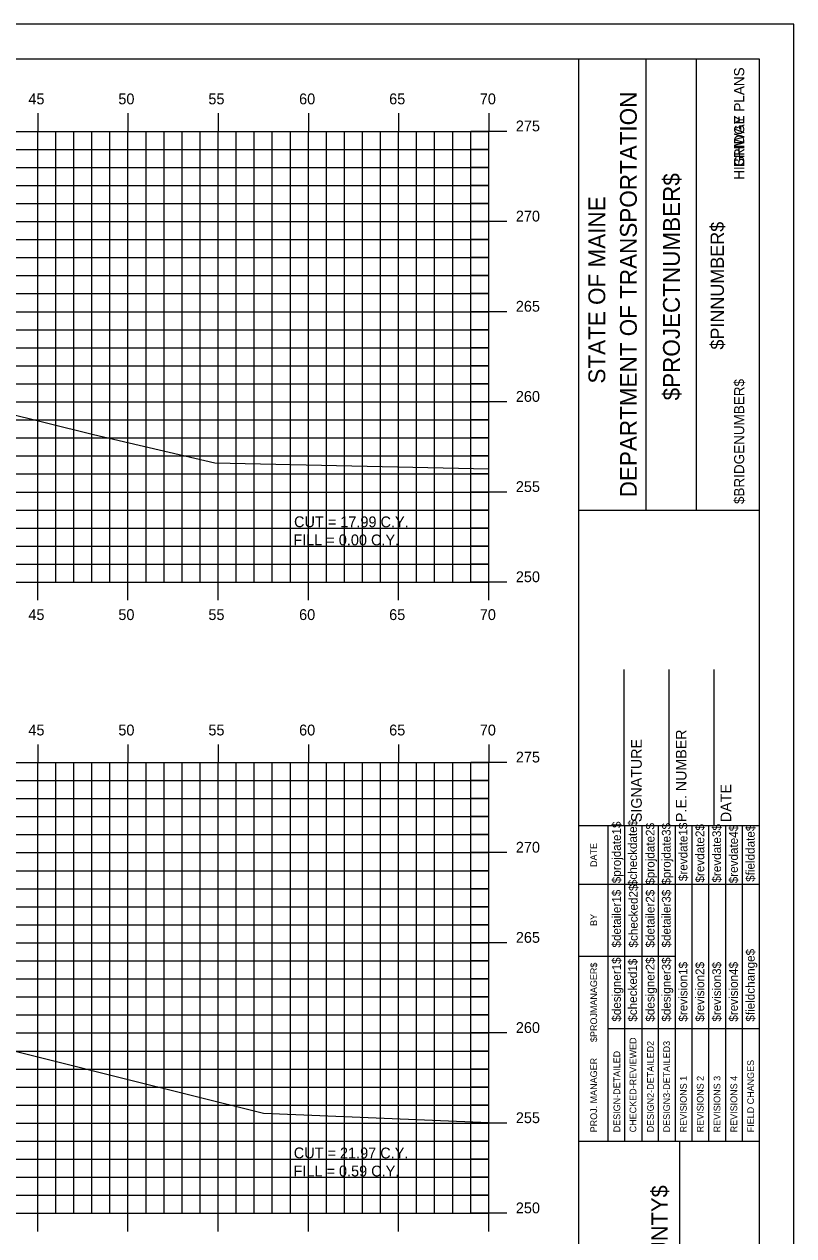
# Model space of a CAD drawing. Extents: x 1160718 to 1173142, y 616002 to 617630.
# Drawn here: x 1171337.2 to 1171379.8, y 616656.7 to 616723.9 of the extents above; entities that cross this region are included whole.
import ezdxf

# ---------------------------------------------------------------- set-up
doc = ezdxf.new("R2010")
doc.units = 0
for name, color, linetype in [('ANNOTATION', 7, 'Continuous'), ('BORDER', 7, 'Continuous'), ('BRIDGE_TITLE', 7, 'Continuous'), ('H_V ANNOTATION', 7, 'Continuous'), ('HIGHWAY_TITLE', 7, 'Continuous'), ('MAJOR', 7, 'Continuous'), ('MINOR', 7, 'Continuous'), ('PLOT BOUNDARY', 7, 'Continuous'), ('S_Roadway_Centerline', 7, 'Continuous')]:
    doc.layers.add(name, color=color, linetype=linetype)

msp = doc.modelspace()

# ---------------------------------------------------------------- linework, layer by layer
at = {"layer": 'BORDER'}
for p, q in [((1171377.933, 616721.928), (1171217.933, 616721.928)), ((1171367.933, 616616.931), (1171367.933, 616721.931)), ((1171371.662, 616696.925), (1171371.662, 616721.925)), ((1171374.457, 616696.925), (1171374.457, 616721.925)), ((1171377.933, 616616.931), (1171377.933, 616721.931)), ((1171367.934, 616696.923), (1171377.933, 616696.923)), ((1171370.433, 616679.431), (1171370.433, 616688.079)), ((1171372.933, 616679.431), (1171372.933, 616688.079)), ((1171375.433, 616679.431), (1171375.433, 616688.079)), ((1171367.933, 616679.431), (1171377.933, 616679.431)), ((1171367.933, 616661.931), (1171377.933, 616661.931)), ((1171373.524, 616626.931), (1171373.524, 616661.931))]:
    msp.add_line(p, q, dxfattribs=at)
for points in [[(1171369.548, 616676.181), (1171369.548, 616679.431)], [(1171370.481, 616661.934), (1171370.481, 616679.431)], [(1171371.413, 616679.431), (1171371.413, 616661.934)], [(1171372.344, 616661.934), (1171372.344, 616679.431)], [(1171373.276, 616661.934), (1171373.276, 616679.431)], [(1171374.208, 616661.934), (1171374.208, 616679.431)], [(1171375.139, 616661.934), (1171375.139, 616679.431)], [(1171376.071, 616661.934), (1171376.071, 616679.431)], [(1171377.003, 616661.934), (1171377.003, 616679.431)], [(1171369.549, 616661.934), (1171369.549, 616678.725)], [(1171367.933, 616676.181), (1171377.933, 616676.181)], [(1171367.933, 616672.181), (1171369.549, 616672.181)], [(1171369.548, 616672.181), (1171373.275, 616672.181)], [(1171369.548, 616668.181), (1171377.933, 616668.181)]]:
    msp.add_lwpolyline(points, dxfattribs=at)
at = {"layer": 'MAJOR'}
for p, q in [((1171337.933, 616718.93), (1171337.933, 616717.928)), ((1171342.933, 616718.93), (1171342.933, 616717.928)), ((1171347.933, 616718.93), (1171347.933, 616717.928)), ((1171352.933, 616718.93), (1171352.933, 616717.928)), ((1171357.933, 616718.93), (1171357.933, 616717.928)), ((1171362.933, 616718.93), (1171362.933, 616717.928)), ((1171222.933, 616717.928), (1171362.933, 616717.928)), ((1171222.933, 616717.928), (1171362.933, 616717.928)), ((1171337.933, 616692.928), (1171337.933, 616717.928)), ((1171342.933, 616692.928), (1171342.933, 616717.928)), ((1171347.933, 616692.928), (1171347.933, 616717.928)), ((1171352.933, 616692.928), (1171352.933, 616717.928)), ((1171357.933, 616692.928), (1171357.933, 616717.928)), ((1171363.935, 616717.928), (1171361.931, 616717.928)), ((1171362.933, 616692.928), (1171362.933, 616717.928)), ((1171362.933, 616692.928), (1171362.933, 616717.928)), ((1171222.933, 616712.928), (1171362.933, 616712.928)), ((1171363.935, 616712.928), (1171361.931, 616712.928)), ((1171222.933, 616707.928), (1171362.933, 616707.928)), ((1171363.935, 616707.928), (1171361.931, 616707.928)), ((1171222.933, 616702.928), (1171362.933, 616702.928)), ((1171363.935, 616702.928), (1171361.931, 616702.928)), ((1171222.933, 616697.928), (1171362.933, 616697.928)), ((1171363.935, 616697.928), (1171361.931, 616697.928)), ((1171222.933, 616692.928), (1171362.933, 616692.928)), ((1171222.933, 616692.928), (1171362.933, 616692.928)), ((1171337.933, 616691.926), (1171337.933, 616692.928)), ((1171342.933, 616691.926), (1171342.933, 616692.928)), ((1171347.933, 616691.926), (1171347.933, 616692.928)), ((1171352.933, 616691.926), (1171352.933, 616692.928)), ((1171357.933, 616691.926), (1171357.933, 616692.928)), ((1171363.935, 616692.928), (1171361.931, 616692.928)), ((1171362.933, 616691.926), (1171362.933, 616692.928)), ((1171337.933, 616683.93), (1171337.933, 616682.928)), ((1171342.933, 616683.93), (1171342.933, 616682.928)), ((1171347.933, 616683.93), (1171347.933, 616682.928)), ((1171352.933, 616683.93), (1171352.933, 616682.928)), ((1171357.933, 616683.93), (1171357.933, 616682.928)), ((1171362.933, 616683.93), (1171362.933, 616682.928)), ((1171222.933, 616682.928), (1171362.933, 616682.928)), ((1171222.933, 616682.928), (1171362.933, 616682.928)), ((1171337.933, 616657.928), (1171337.933, 616682.928)), ((1171342.933, 616657.928), (1171342.933, 616682.928)), ((1171347.933, 616657.928), (1171347.933, 616682.928)), ((1171352.933, 616657.928), (1171352.933, 616682.928)), ((1171357.933, 616657.928), (1171357.933, 616682.928)), ((1171363.935, 616682.928), (1171361.931, 616682.928)), ((1171362.933, 616657.928), (1171362.933, 616682.928)), ((1171362.933, 616657.928), (1171362.933, 616682.928)), ((1171222.933, 616677.928), (1171362.933, 616677.928)), ((1171363.935, 616677.928), (1171361.931, 616677.928)), ((1171222.933, 616672.928), (1171362.933, 616672.928)), ((1171363.935, 616672.928), (1171361.931, 616672.928)), ((1171222.933, 616667.928), (1171362.933, 616667.928)), ((1171363.935, 616667.928), (1171361.931, 616667.928)), ((1171222.933, 616662.928), (1171362.933, 616662.928)), ((1171363.935, 616662.928), (1171361.931, 616662.928)), ((1171222.933, 616657.928), (1171362.933, 616657.928)), ((1171222.933, 616657.928), (1171362.933, 616657.928)), ((1171337.933, 616656.926), (1171337.933, 616657.928)), ((1171342.933, 616656.926), (1171342.933, 616657.928)), ((1171347.933, 616656.926), (1171347.933, 616657.928)), ((1171352.933, 616656.926), (1171352.933, 616657.928)), ((1171357.933, 616656.926), (1171357.933, 616657.928)), ((1171363.935, 616657.928), (1171361.931, 616657.928)), ((1171362.933, 616656.926), (1171362.933, 616657.928))]:
    msp.add_line(p, q, dxfattribs=at)
at = {"layer": 'MINOR'}
for p, q in [((1171338.933, 616692.928), (1171338.933, 616717.928)), ((1171339.933, 616692.928), (1171339.933, 616717.928)), ((1171340.933, 616692.928), (1171340.933, 616717.928)), ((1171341.933, 616692.928), (1171341.933, 616717.928)), ((1171343.933, 616692.928), (1171343.933, 616717.928)), ((1171344.933, 616692.928), (1171344.933, 616717.928)), ((1171345.933, 616692.928), (1171345.933, 616717.928)), ((1171346.933, 616692.928), (1171346.933, 616717.928)), ((1171348.933, 616692.928), (1171348.933, 616717.928)), ((1171349.933, 616692.928), (1171349.933, 616717.928)), ((1171350.933, 616692.928), (1171350.933, 616717.928)), ((1171351.933, 616692.928), (1171351.933, 616717.928)), ((1171353.933, 616692.928), (1171353.933, 616717.928)), ((1171354.933, 616692.928), (1171354.933, 616717.928)), ((1171355.933, 616692.928), (1171355.933, 616717.928)), ((1171356.933, 616692.928), (1171356.933, 616717.928)), ((1171358.933, 616692.928), (1171358.933, 616717.928)), ((1171359.933, 616692.928), (1171359.933, 616717.928)), ((1171360.933, 616692.928), (1171360.933, 616717.928)), ((1171361.933, 616692.928), (1171361.933, 616717.928)), ((1171222.933, 616716.928), (1171362.933, 616716.928)), ((1171362.933, 616716.928), (1171361.931, 616716.928)), ((1171222.933, 616715.928), (1171362.933, 616715.928)), ((1171362.933, 616715.928), (1171361.931, 616715.928)), ((1171222.933, 616714.928), (1171362.933, 616714.928)), ((1171362.933, 616714.928), (1171361.931, 616714.928)), ((1171222.933, 616713.928), (1171362.933, 616713.928)), ((1171362.933, 616713.928), (1171361.931, 616713.928)), ((1171222.933, 616711.928), (1171362.933, 616711.928)), ((1171362.933, 616711.928), (1171361.931, 616711.928)), ((1171222.933, 616710.928), (1171362.933, 616710.928)), ((1171362.933, 616710.928), (1171361.931, 616710.928)), ((1171222.933, 616709.928), (1171362.933, 616709.928)), ((1171362.933, 616709.928), (1171361.931, 616709.928)), ((1171222.933, 616708.928), (1171362.933, 616708.928)), ((1171362.933, 616708.928), (1171361.931, 616708.928)), ((1171222.933, 616706.928), (1171362.933, 616706.928)), ((1171362.933, 616706.928), (1171361.931, 616706.928)), ((1171222.933, 616705.928), (1171362.933, 616705.928)), ((1171362.933, 616705.928), (1171361.931, 616705.928)), ((1171222.933, 616704.928), (1171362.933, 616704.928)), ((1171362.933, 616704.928), (1171361.931, 616704.928)), ((1171222.933, 616703.928), (1171362.933, 616703.928)), ((1171362.933, 616703.928), (1171361.931, 616703.928)), ((1171222.933, 616701.928), (1171362.933, 616701.928)), ((1171362.933, 616701.928), (1171361.931, 616701.928)), ((1171222.933, 616700.928), (1171362.933, 616700.928)), ((1171362.933, 616700.928), (1171361.931, 616700.928)), ((1171222.933, 616699.928), (1171362.933, 616699.928)), ((1171362.933, 616699.928), (1171361.931, 616699.928)), ((1171222.933, 616698.928), (1171362.933, 616698.928)), ((1171362.933, 616698.928), (1171361.931, 616698.928)), ((1171222.933, 616696.928), (1171362.933, 616696.928)), ((1171362.933, 616696.928), (1171361.931, 616696.928)), ((1171222.933, 616695.928), (1171362.933, 616695.928)), ((1171362.933, 616695.928), (1171361.931, 616695.928)), ((1171222.933, 616694.928), (1171362.933, 616694.928)), ((1171362.933, 616694.928), (1171361.931, 616694.928)), ((1171222.933, 616693.928), (1171362.933, 616693.928)), ((1171362.933, 616693.928), (1171361.931, 616693.928)), ((1171338.933, 616657.928), (1171338.933, 616682.928)), ((1171339.933, 616657.928), (1171339.933, 616682.928)), ((1171340.933, 616657.928), (1171340.933, 616682.928)), ((1171341.933, 616657.928), (1171341.933, 616682.928)), ((1171343.933, 616657.928), (1171343.933, 616682.928)), ((1171344.933, 616657.928), (1171344.933, 616682.928)), ((1171345.933, 616657.928), (1171345.933, 616682.928)), ((1171346.933, 616657.928), (1171346.933, 616682.928)), ((1171348.933, 616657.928), (1171348.933, 616682.928)), ((1171349.933, 616657.928), (1171349.933, 616682.928)), ((1171350.933, 616657.928), (1171350.933, 616682.928)), ((1171351.933, 616657.928), (1171351.933, 616682.928)), ((1171353.933, 616657.928), (1171353.933, 616682.928)), ((1171354.933, 616657.928), (1171354.933, 616682.928)), ((1171355.933, 616657.928), (1171355.933, 616682.928)), ((1171356.933, 616657.928), (1171356.933, 616682.928)), ((1171358.933, 616657.928), (1171358.933, 616682.928)), ((1171359.933, 616657.928), (1171359.933, 616682.928)), ((1171360.933, 616657.928), (1171360.933, 616682.928)), ((1171361.933, 616657.928), (1171361.933, 616682.928)), ((1171222.933, 616681.928), (1171362.933, 616681.928)), ((1171362.933, 616681.928), (1171361.931, 616681.928)), ((1171222.933, 616680.928), (1171362.933, 616680.928)), ((1171362.933, 616680.928), (1171361.931, 616680.928)), ((1171222.933, 616679.928), (1171362.933, 616679.928)), ((1171362.933, 616679.928), (1171361.931, 616679.928)), ((1171222.933, 616678.928), (1171362.933, 616678.928)), ((1171362.933, 616678.928), (1171361.931, 616678.928)), ((1171222.933, 616676.928), (1171362.933, 616676.928)), ((1171362.933, 616676.928), (1171361.931, 616676.928)), ((1171222.933, 616675.928), (1171362.933, 616675.928)), ((1171362.933, 616675.928), (1171361.931, 616675.928)), ((1171222.933, 616674.928), (1171362.933, 616674.928)), ((1171362.933, 616674.928), (1171361.931, 616674.928)), ((1171222.933, 616673.928), (1171362.933, 616673.928)), ((1171362.933, 616673.928), (1171361.931, 616673.928)), ((1171222.933, 616671.928), (1171362.933, 616671.928)), ((1171362.933, 616671.928), (1171361.931, 616671.928)), ((1171222.933, 616670.928), (1171362.933, 616670.928)), ((1171362.933, 616670.928), (1171361.931, 616670.928)), ((1171222.933, 616669.928), (1171362.933, 616669.928)), ((1171362.933, 616669.928), (1171361.931, 616669.928)), ((1171222.933, 616668.928), (1171362.933, 616668.928)), ((1171362.933, 616668.928), (1171361.931, 616668.928)), ((1171222.933, 616666.928), (1171362.933, 616666.928)), ((1171362.933, 616666.928), (1171361.931, 616666.928)), ((1171222.933, 616665.928), (1171362.933, 616665.928)), ((1171362.933, 616665.928), (1171361.931, 616665.928)), ((1171222.933, 616664.928), (1171362.933, 616664.928)), ((1171362.933, 616664.928), (1171361.931, 616664.928)), ((1171222.933, 616663.928), (1171362.933, 616663.928)), ((1171362.933, 616663.928), (1171361.931, 616663.928)), ((1171222.933, 616661.928), (1171362.933, 616661.928)), ((1171362.933, 616661.928), (1171361.931, 616661.928)), ((1171222.933, 616660.928), (1171362.933, 616660.928)), ((1171362.933, 616660.928), (1171361.931, 616660.928)), ((1171222.933, 616659.928), (1171362.933, 616659.928)), ((1171362.933, 616659.928), (1171361.931, 616659.928)), ((1171222.933, 616658.928), (1171362.933, 616658.928)), ((1171362.933, 616658.928), (1171361.931, 616658.928))]:
    msp.add_line(p, q, dxfattribs=at)
at = {"layer": 'PLOT BOUNDARY'}
msp.add_lwpolyline([(1171209.84, 616613.869), (1171379.84, 616613.869), (1171379.84, 616723.869), (1171209.84, 616723.869)], close=True, dxfattribs=at)
at = {"layer": 'S_Roadway_Centerline'}
for points in [[(1171295.094, 616706.726), (1171297.896, 616706.763), (1171298.536, 616706.759), (1171299.575, 616706.754), (1171300.882, 616706.72), (1171302.903, 616706.667), (1171306.283, 616706.581), (1171307.91, 616706.54), (1171311.563, 616706.443), (1171312.916, 616706.407), (1171316.846, 616706.19), (1171317.923, 616706.131), (1171318.214, 616706.121), (1171320.004, 616706.06), (1171320.846, 616705.92), (1171323.21, 616705.54), (1171341.027, 616701.118), (1171347.742, 616699.546), (1171362.933, 616699.208)], [(1171293.122, 616670.667), (1171295.756, 616670.712), (1171297.835, 616670.739), (1171300.766, 616670.777), (1171301.571, 616670.778), (1171302.057, 616670.78), (1171304.559, 616670.715), (1171305.776, 616670.682), (1171309.444, 616670.588), (1171310.786, 616670.554), (1171314.796, 616670.435), (1171315.796, 616670.406), (1171320.15, 616670.157), (1171320.806, 616670.119), (1171321.079, 616670.11), (1171322.733, 616670.052), (1171323.513, 616669.938), (1171324.289, 616669.825), (1171326.442, 616669.495), (1171342.576, 616665.438), (1171350.449, 616663.486), (1171362.933, 616662.972)]]:
    msp.add_lwpolyline(points, dxfattribs=at)

# ---------------------------------------------------------------- texts
at = {"layer": 'ANNOTATION'}
for s, p in [('CUT = 17.99 C.Y.', (1171352.138, 616695.978)), ('FILL = 0.00 C.Y.', (1171352.099, 616694.976)), ('CUT = 21.97 C.Y.', (1171352.122, 616660.978)), ('FILL = 0.59 C.Y.', (1171352.11, 616659.976))]:
    msp.add_text(s, height=0.6, rotation=359.92408, dxfattribs=at).set_placement(p)
at = {"layer": 'BORDER'}
for s, height, p in [('DEPARTMENT OF TRANSPORTATION', 0.93176, (1171371.14, 616697.634)), ('$PROJECTNUMBER$', 0.93176, (1171373.525, 616703.008)), ('STATE OF MAINE', 0.93176, (1171369.389, 616703.94)), ('$PINNUMBER$', 0.74527, (1171375.97, 616705.825)), ('SIGNATURE', 0.5906, (1171371.414, 616679.624)), ('P.E. NUMBER', 0.59055, (1171373.894, 616679.624)), ('DATE', 0.5906, (1171376.375, 616679.624)), ('$projdate1$', 0.48455, (1171370.256, 616676.232)), ('$checkdate$', 0.48455, (1171371.151, 616676.074)), ('$projdate2$', 0.48455, (1171372.12, 616676.153)), ('$projdate3$', 0.48455, (1171373.014, 616676.153)), ('$revdate1$', 0.4845, (1171373.946, 616676.35)), ('$revdate2$', 0.4845, (1171374.878, 616676.271)), ('$revdate3$', 0.4845, (1171375.809, 616676.271)), ('$revdate4$', 0.4845, (1171376.741, 616676.232)), ('$fielddate$', 0.48455, (1171377.673, 616676.31)), ('DATE', 0.3714, (1171368.938, 616677.137)), ('$checked2$', 0.4845, (1171371.188, 616672.667)), ('$detailer1$', 0.48455, (1171370.256, 616672.667)), ('$detailer2$', 0.48455, (1171372.12, 616672.667)), ('$detailer3$', 0.48455, (1171373.014, 616672.667)), ('BY', 0.3714, (1171368.938, 616673.866)), ('$designer1$', 0.48455, (1171370.256, 616668.555)), ('$checked1$', 0.4845, (1171371.151, 616668.555)), ('$designer2$', 0.48455, (1171372.12, 616668.555)), ('$designer3$', 0.48455, (1171373.014, 616668.555)), ('$fieldchange$', 0.48455, (1171377.673, 616668.555)), ('$PROJMANAGER$', 0.37275, (1171368.938, 616667.426)), ('$revision1$', 0.48455, (1171373.946, 616668.555)), ('$revision2$', 0.48455, (1171374.878, 616668.555)), ('$revision3$', 0.48455, (1171375.809, 616668.555)), ('$revision4$', 0.48455, (1171376.741, 616668.555)), ('CHECKED-REVIEWED', 0.37275, (1171371.114, 616662.419)), ('DESIGN2-DETAILED2', 0.37275, (1171372.083, 616662.419)), ('DESIGN3-DETAILED3', 0.37275, (1171372.978, 616662.419)), ('DESIGN-DETAILED', 0.37275, (1171370.22, 616662.419)), ('PROJ. MANAGER', 0.37275, (1171368.938, 616662.419)), ('FIELD CHANGES', 0.37275, (1171377.636, 616662.419)), ('REVISIONS 1', 0.37275, (1171373.91, 616662.419)), ('REVISIONS 2', 0.37275, (1171374.841, 616662.419)), ('REVISIONS 3', 0.37275, (1171375.773, 616662.419)), ('REVISIONS 4', 0.37275, (1171376.705, 616662.419))]:
    msp.add_text(s, height=height, rotation=90, dxfattribs=at).set_placement(p)
at = {"layer": 'BRIDGE_TITLE'}
for s, height, p in [('BRIDGE PLANS', 0.55901, (1171377.092, 616715.953)), ('$BRIDGENUMBER$', 0.55901, (1171377.092, 616697.259)), ('$COUNTY$', 0.9072, (1171372.854, 616653.011))]:
    msp.add_text(s, height=height, rotation=90, dxfattribs=at).set_placement(p)
at = {"layer": 'H_V ANNOTATION'}
for s, p in [('45', (1171337.411, 616719.428)), ('50', (1171342.398, 616719.428)), ('55', (1171347.39, 616719.428)), ('60', (1171352.419, 616719.428)), ('65', (1171357.411, 616719.428)), ('70', (1171362.435, 616719.428)), ('275', (1171364.433, 616717.928)), ('270', (1171364.433, 616712.928)), ('265', (1171364.433, 616707.928)), ('260', (1171364.433, 616702.928)), ('255', (1171364.433, 616697.928)), ('250', (1171364.433, 616692.928)), ('45', (1171337.411, 616690.828)), ('50', (1171342.398, 616690.828)), ('55', (1171347.39, 616690.828)), ('60', (1171352.419, 616690.828)), ('65', (1171357.411, 616690.828)), ('70', (1171362.435, 616690.828)), ('45', (1171337.411, 616684.428)), ('50', (1171342.398, 616684.428)), ('55', (1171347.39, 616684.428)), ('60', (1171352.419, 616684.428)), ('65', (1171357.411, 616684.428)), ('70', (1171362.435, 616684.428)), ('275', (1171364.433, 616682.928)), ('270', (1171364.433, 616677.928)), ('265', (1171364.433, 616672.928)), ('260', (1171364.433, 616667.928)), ('255', (1171364.433, 616662.928)), ('250', (1171364.433, 616657.928))]:
    msp.add_text(s, height=0.6, dxfattribs=at).set_placement(p)
at = {"layer": 'HIGHWAY_TITLE'}
msp.add_text('HIGHWAY PLANS', height=0.55901, rotation=90, dxfattribs=at).set_placement((1171377.092, 616715.244))

doc.saveas('drawing.dxf')
